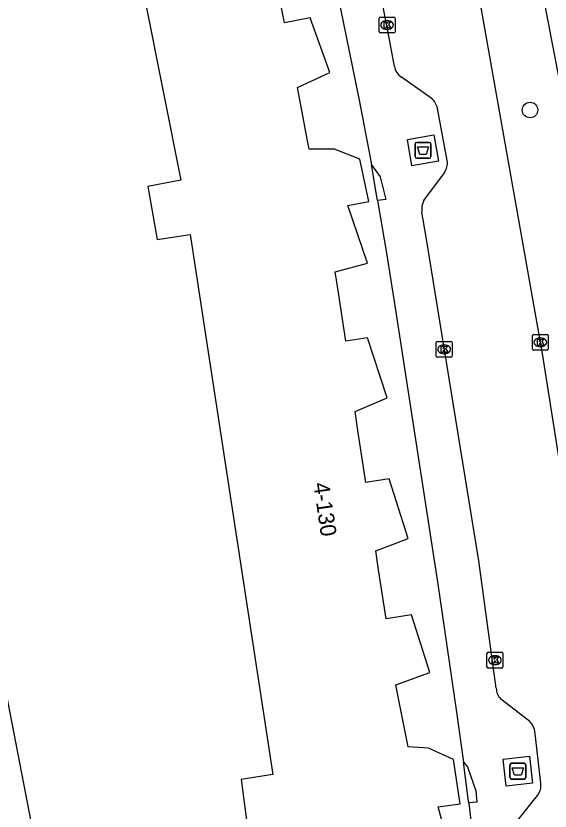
# Model space of a CAD drawing. Extents: x 162172 to 163187, y 382874 to 383684.
# Drawn here: x 163121.3 to 163154.9, y 383369.8 to 383419.8 of the extents above; entities that cross this region are included whole.
import ezdxf

# ---------------------------------------------------------------- set-up
doc = ezdxf.new("R2010")
doc.units = 0
for name, color, linetype in [('IMGEO_Afval_apart_plaats', 7, 'Continuous'), ('IMGEO_Boom', 7, 'Continuous'), ('IMGEO_Kolk', 7, 'Continuous'), ('IMGEO_Pand', 7, 'Continuous'), ('IMGEO_Pand_nummerreeks', 7, 'Continuous'), ('IMGEO_Rijbaan_lokaal_open', 7, 'Continuous'), ('IMGEO_Rijbaan_regionaal_gesloten', 7, 'Continuous'), ('IMGEO_Voetpad_gesloten', 7, 'Continuous'), ('IMGEO_Voetpad_open', 7, 'Continuous')]:
    doc.layers.add(name, color=color, linetype=linetype)

msp = doc.modelspace()

# ---------------------------------------------------------------- linework, layer by layer
at = {"layer": 'IMGEO_Afval_apart_plaats'}
for p, q in [((163146.447, 383410.975), (163146.447, 383411.775)), ((163146.447, 383411.775), (163146.447, 383410.975)), ((163146.547, 383411.875), (163147.337, 383411.875)), ((163147.337, 383411.875), (163146.547, 383411.875)), ((163147.437, 383411.775), (163147.437, 383410.975)), ((163147.437, 383410.975), (163147.437, 383411.775)), ((163147.337, 383410.875), (163146.547, 383410.875)), ((163146.547, 383410.875), (163147.337, 383410.875)), ((163152.418, 383371.896), (163152.418, 383372.696)), ((163152.418, 383372.696), (163152.418, 383371.896)), ((163152.518, 383372.796), (163153.308, 383372.796)), ((163153.308, 383372.796), (163152.518, 383372.796)), ((163153.408, 383372.696), (163153.408, 383371.896)), ((163153.408, 383371.896), (163153.408, 383372.696)), ((163153.308, 383371.796), (163152.518, 383371.796)), ((163152.518, 383371.796), (163153.308, 383371.796))]:
    msp.add_line(p, q, dxfattribs=at)
for points in [[(163146.59, 383411.589), (163147.294, 383411.589), (163147.145, 383411.119), (163146.739, 383411.119), (163146.59, 383411.589)], [(163152.561, 383372.51), (163153.265, 383372.51), (163153.116, 383372.04), (163152.71, 383372.04), (163152.561, 383372.51)]]:
    msp.add_lwpolyline(points, dxfattribs=at)
for centre, start, end in [((163146.547, 383411.775), 90, 180), ((163146.547, 383411.775), 90, 180), ((163147.337, 383411.775), 0, 90), ((163147.337, 383411.775), 360, 90), ((163146.547, 383410.975), 180, 270), ((163146.547, 383410.975), 180, 270), ((163147.337, 383410.975), 270, 0), ((163147.337, 383410.975), 270, 0), ((163152.518, 383372.696), 90, 180), ((163152.518, 383372.696), 90, 180), ((163153.308, 383372.696), 0, 90), ((163153.308, 383372.696), 360, 90), ((163152.518, 383371.896), 180, 270), ((163152.518, 383371.896), 180, 270), ((163153.308, 383371.896), 270, 0), ((163153.308, 383371.896), 270, 0)]:
    msp.add_arc(centre, 0.1, start, end, dxfattribs=at)
at = {"layer": 'IMGEO_Boom'}
msp.add_circle((163153.679, 383413.91), 0.489, dxfattribs=at)
at = {"layer": 'IMGEO_Kolk'}
for p, q in [((163144.184, 383418.838), (163144.184, 383419.69)), ((163144.259, 383419.764), (163145.111, 383419.764)), ((163144.672, 383419.544), (163144.697, 383419.544)), ((163145.185, 383419.69), (163145.185, 383418.838)), ((163144.695, 383418.984), (163144.67, 383418.984)), ((163145.111, 383418.764), (163144.259, 383418.764)), ((163153.827, 383398.862), (163153.827, 383399.714)), ((163153.902, 383399.788), (163154.754, 383399.788)), ((163154.315, 383399.568), (163154.34, 383399.568)), ((163154.828, 383399.714), (163154.828, 383398.862)), ((163147.775, 383398.421), (163147.775, 383399.273)), ((163147.85, 383399.347), (163148.702, 383399.347)), ((163148.263, 383399.127), (163148.288, 383399.127)), ((163148.776, 383399.273), (163148.776, 383398.421)), ((163154.338, 383399.008), (163154.313, 383399.008)), ((163148.286, 383398.567), (163148.261, 383398.567)), ((163154.754, 383398.788), (163153.902, 383398.788)), ((163148.702, 383398.347), (163147.85, 383398.347)), ((163150.97, 383378.858), (163150.97, 383379.71)), ((163151.045, 383379.784), (163151.897, 383379.784)), ((163151.458, 383379.564), (163151.483, 383379.564)), ((163151.971, 383379.71), (163151.971, 383378.858)), ((163151.481, 383379.004), (163151.456, 383379.004)), ((163151.897, 383378.784), (163151.045, 383378.784))]:
    msp.add_line(p, q, dxfattribs=at)
for points in [[(163144.184, 383418.838), (163144.184, 383419.69)], [(163144.259, 383419.764), (163145.111, 383419.764)], [(163144.505, 383419.464), (163144.628, 383419.464), (163144.628, 383419.313), (163144.758, 383419.464), (163144.922, 383419.464), (163144.776, 383419.313), (163144.929, 383419.064), (163144.777, 383419.064), (163144.692, 383419.228), (163144.628, 383419.161), (163144.628, 383419.064), (163144.505, 383419.064), (163144.505, 383419.464)], [(163145.185, 383419.69), (163145.185, 383418.838)], [(163145.111, 383418.764), (163144.259, 383418.764)], [(163153.827, 383398.862), (163153.827, 383399.714)], [(163153.902, 383399.788), (163154.754, 383399.788)], [(163154.148, 383399.488), (163154.271, 383399.488), (163154.271, 383399.337), (163154.401, 383399.488), (163154.565, 383399.488), (163154.419, 383399.337), (163154.572, 383399.088), (163154.42, 383399.088), (163154.335, 383399.252), (163154.271, 383399.185), (163154.271, 383399.088), (163154.148, 383399.088), (163154.148, 383399.488)], [(163154.828, 383399.714), (163154.828, 383398.862)], [(163147.775, 383398.421), (163147.775, 383399.273)], [(163147.85, 383399.347), (163148.702, 383399.347)], [(163148.096, 383399.047), (163148.219, 383399.047), (163148.219, 383398.896), (163148.349, 383399.047), (163148.513, 383399.047), (163148.367, 383398.896), (163148.52, 383398.647), (163148.368, 383398.647), (163148.283, 383398.811), (163148.219, 383398.744), (163148.219, 383398.647), (163148.096, 383398.647), (163148.096, 383399.047)], [(163148.776, 383399.273), (163148.776, 383398.421)], [(163154.754, 383398.788), (163153.902, 383398.788)], [(163148.702, 383398.347), (163147.85, 383398.347)], [(163150.97, 383378.858), (163150.97, 383379.71)], [(163151.045, 383379.784), (163151.897, 383379.784)], [(163151.291, 383379.484), (163151.414, 383379.484), (163151.414, 383379.333), (163151.544, 383379.484), (163151.708, 383379.484), (163151.562, 383379.333), (163151.715, 383379.084), (163151.563, 383379.084), (163151.478, 383379.248), (163151.414, 383379.181), (163151.414, 383379.084), (163151.291, 383379.084), (163151.291, 383379.484)], [(163151.971, 383379.71), (163151.971, 383378.858)], [(163151.897, 383378.784), (163151.045, 383378.784)]]:
    msp.add_lwpolyline(points, dxfattribs=at)
for centre, start, end in [((163144.261, 383419.688), 91.552, 178.448), ((163144.261, 383419.688), 91.552, 178.448), ((163145.109, 383419.688), 1.552, 88.448), ((163145.109, 383419.688), 1.552, 88.448), ((163144.261, 383418.84), 181.552, 268.448), ((163144.261, 383418.84), 181.552, 268.448), ((163145.109, 383418.84), 271.552, 358.448), ((163145.109, 383418.84), 271.552, 358.448), ((163153.904, 383399.712), 91.552, 178.448), ((163153.904, 383399.712), 91.552, 178.448), ((163154.752, 383399.712), 1.552, 88.448), ((163154.752, 383399.712), 1.552, 88.448), ((163147.852, 383399.271), 91.552, 178.448), ((163147.852, 383399.271), 91.552, 178.448), ((163148.7, 383399.271), 1.552, 88.448), ((163148.7, 383399.271), 1.552, 88.448), ((163147.852, 383398.423), 181.552, 268.448), ((163147.852, 383398.423), 181.552, 268.448), ((163148.7, 383398.423), 271.552, 358.448), ((163148.7, 383398.423), 271.552, 358.448), ((163153.904, 383398.864), 181.552, 268.448), ((163153.904, 383398.864), 181.552, 268.448), ((163154.752, 383398.864), 271.552, 358.448), ((163154.752, 383398.864), 271.552, 358.448), ((163151.047, 383379.708), 91.552, 178.448), ((163151.047, 383379.708), 91.552, 178.448), ((163151.895, 383379.708), 1.552, 88.448), ((163151.895, 383379.708), 1.552, 88.448), ((163151.047, 383378.86), 181.552, 268.448), ((163151.047, 383378.86), 181.552, 268.448), ((163151.895, 383378.86), 271.552, 358.448), ((163151.895, 383378.86), 271.552, 358.448)]:
    msp.add_arc(centre, 0.0765, start, end, dxfattribs=at)
for centre, major_axis, ratio, start_param, end_param in [((163144.671, 383419.264), (-0.387, 0.002), 0.722429, 4.712389, 7.853982), ((163144.696, 383419.264), (-0.39, 0.002), 0.717154, 1.570796, 4.712389), ((163154.314, 383399.288), (-0.387, 0.002), 0.722429, 4.712389, 7.853982), ((163154.339, 383399.288), (-0.39, 0.002), 0.717154, 1.570796, 4.712389), ((163148.262, 383398.847), (-0.387, 0.002), 0.722429, 4.712389, 7.853982), ((163148.287, 383398.847), (-0.39, 0.002), 0.717154, 1.570796, 4.712389), ((163151.457, 383379.284), (-0.387, 0.002), 0.722429, 4.712389, 7.853982), ((163151.482, 383379.284), (-0.39, 0.002), 0.717154, 1.570796, 4.712389)]:
    msp.add_ellipse(centre, major_axis=major_axis, ratio=ratio, start_param=start_param, end_param=end_param, dxfattribs=at)
at = {"layer": 'IMGEO_Pand'}
for points in [[(163126.842, 383464.181), (163121.939, 383463.203), (163118.799, 383462.577), (163119.395, 383459.591), (163121.623, 383460.035), (163123.972, 383448.26), (163131.706, 383409.501), (163129.636, 383409.088), (163130.222, 383405.757), (163132.288, 383406.074), (163137.491, 383372.083), (163135.505, 383371.779), (163135.926, 383368.576), (163137.878, 383368.769), (163142.933, 383317.504), (163141.032, 383317.317), (163141.335, 383314.243)], [(163148.911, 383366.311), (163147.904, 383370.046), (163149.282, 383370.246), (163148.854, 383373.024), (163147.286, 383373.748), (163146.01, 383373.827), (163145.927, 383374.241), (163145.464, 383376.553), (163145.229, 383377.723), (163147.373, 383378.502), (163146.21, 383382.135), (163144.621, 383381.892), (163144.151, 383384.965), (163143.968, 383386.159), (163146.012, 383386.938), (163144.824, 383390.689), (163143.349, 383390.463), (163142.849, 383393.731), (163142.665, 383394.935), (163144.695, 383395.801), (163143.447, 383399.58), (163142.082, 383399.371), (163141.596, 383402.544), (163141.416, 383403.718), (163143.451, 383404.265), (163142.208, 383407.905), (163143.542, 383408.152), (163142.977, 383410.819), (163141.368, 383411.439), (163139.779, 383411.446), (163139.682, 383411.965), (163139.277, 383414.121), (163139.052, 383415.32), (163141.07, 383416.278), (163139.838, 383419.721), (163138.223, 383419.399), (163137.597, 383422.536)]]:
    msp.add_lwpolyline(points, dxfattribs=at)
at = {"layer": 'IMGEO_Rijbaan_lokaal_open'}
for points in [[(163135.801, 383489.318), (163137.519, 383481.777), (163142.959, 383457.9), (163150.44, 383421.213), (163154.448, 383398.575), (163156.253, 383387.149), (163158.806, 383368.966), (163159.939, 383357.503)], [(163145.155, 383416.659), (163144.805, 383418.454), (163140.727, 383439.56), (163134.819, 383467.629), (163131.159, 383482.755)], [(163147.458, 383414.656), (163145.589, 383415.979)], [(163148.473, 383410.726), (163147.853, 383414.015)], [(163147, 383408.21), (163148.289, 383409.965)], [(163151.558, 383377.523), (163150.452, 383385.527), (163147.143, 383405.911), (163146.871, 383407.49)], [(163153.56, 383375.508), (163151.84, 383376.831)], [(163154.362, 383371.53), (163153.974, 383374.827)], [(163152.907, 383369.204), (163154.156, 383370.758)]]:
    msp.add_lwpolyline(points, dxfattribs=at)
for centre, radius, start, end in [((163146.055, 383416.755), 0.905, 186.0749, 239.02), ((163146.81, 383413.814), 1.062, 10.8844, 52.4004), ((163147.299, 383410.607), 1.18, 327.0337, 5.7813), ((163148.096, 383407.642), 1.235, 152.6124, 187.0722), ((163152.472, 383377.492), 0.914, 178.0446, 226.2986), ((163152.924, 383374.655), 1.064, 9.3029, 53.2904), ((163153.273, 383371.407), 1.096, 323.675, 6.4437)]:
    msp.add_arc(centre, radius, start, end, dxfattribs=at)
at = {"layer": 'IMGEO_Rijbaan_regionaal_gesloten'}
msp.add_lwpolyline([(163121.579, 383572.811), (163124.479, 383559.488), (163137.836, 383500), (163147.626, 383455.153), (163151.846, 383434.942), (163155.592, 383415.345), (163155.961, 383413.112), (163158.744, 383397.006)], dxfattribs=at)
at = {"layer": 'IMGEO_Voetpad_gesloten'}
for points in [[(163146.249, 383410.402), (163145.959, 383412.052), (163147.635, 383412.347), (163147.925, 383410.697), (163146.249, 383410.402)], [(163152.185, 383371.347), (163151.983, 383373.048), (163153.641, 383373.245), (163153.843, 383371.544), (163152.185, 383371.347)]]:
    msp.add_lwpolyline(points, dxfattribs=at)
at = {"layer": 'IMGEO_Voetpad_open'}
for points in [[(163133.133, 383462.523), (163142.924, 383414.534), (163143.627, 383410.921), (163143.705, 383410.459)], [(163125.442, 383316.1), (163132.288, 383317.386), (163115.643, 383403.419), (163109.562, 383434.934), (163095.685, 383432.258), (163091.826, 383431.512)], [(163143.705, 383410.459), (163144.248, 383409.698), (163144.612, 383408.273), (163144.083, 383408.213)], [(163144.083, 383408.213), (163143.705, 383410.459)], [(163144.083, 383408.213), (163144.647, 383404.898), (163145.2, 383401.45), (163147.875, 383384.07), (163149.058, 383376.014), (163149.489, 383372.868)], [(163149.489, 383372.868), (163149.745, 383372.57), (163150.277, 383371.067), (163150.337, 383370.34), (163149.827, 383370.295)], [(163149.827, 383370.295), (163149.814, 383370.412), (163149.489, 383372.868)], [(163149.827, 383370.295), (163150.44, 383364.807), (163150.966, 383359.852), (163154.401, 383323.899)]]:
    msp.add_lwpolyline(points, dxfattribs=at)

# ---------------------------------------------------------------- texts
at = {"layer": 'IMGEO_Pand_nummerreeks'}
msp.add_text('4-130', height=1, rotation=278.1816, dxfattribs=at).set_placement((163140.045, 383390.4))

doc.saveas('drawing.dxf')
